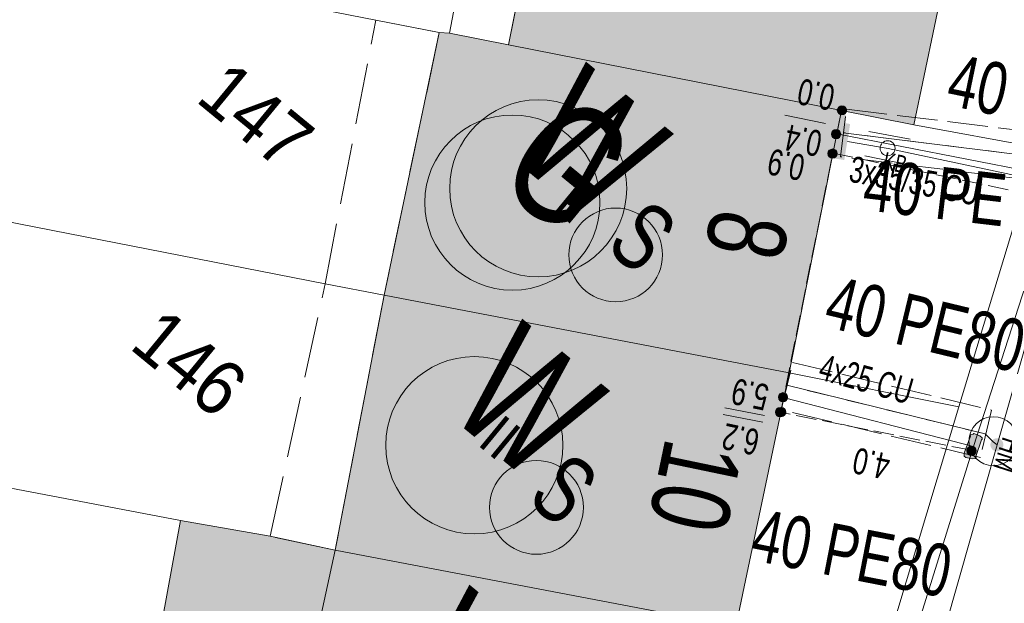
# Model space of a CAD drawing. Header units: metres. Extents: x -740 to 758, y -633 to 854.
# Tile 575 of 656: x 209 to 229, y -325 to -313. Entities that reach past the tile are written whole.
import ezdxf

# ---------------------------------------------------------------- set-up
doc = ezdxf.new("R2010")
doc.units = ezdxf.units.M
doc.header["$MEASUREMENT"] = 0
for name, pattern in [('1248_416', [1.664, 1.248, -0.416]), ('416_125', [0.5408, 0.416, -0.1248]), ('416_416', [0.832, 0.416, -0.416]), ('832_208', [1.04, 0.832, -0.208])]:
    doc.linetypes.add(name, pattern=pattern)
for name, color, linetype in [('Gas.LOVION', 7, 'Continuous'), ('Grundkarte.LOVION', 7, 'Continuous'), ('Grundkarte_Text.LOVION', 7, 'Continuous'), ('Strom.LOVION', 7, 'Continuous'), ('StromBemass.LOVION', 7, 'Continuous'), ('Wasser.LOVION', 7, 'Continuous')]:
    doc.layers.add(name, color=color, linetype=linetype)
doc.styles.add('ERSTELLTER_STIL_1', font='arial.ttf')

msp = doc.modelspace()

# ---------------------------------------------------------------- hatches: boundary and pattern name
at = {"layer": 'Gas.LOVION', "linetype": 'Continuous', "lineweight": 13}
msp.add_hatch(color=7, dxfattribs=at).paths.add_polyline_path([(226.217, -316.108), (226.337, -315.372), (225.962, -315.305), (225.857, -316.054)])
at = {"layer": 'Grundkarte.LOVION', "linetype": 'Continuous', "lineweight": 18}
for points in [[(220.568, -307.749), (219.351, -313.75), (226.162, -315.093), (227.64, -315.392), (228.909, -309.327)], [(217.938, -313.503), (216.808, -318.875), (225.091, -320.459), (226.162, -315.093), (219.351, -313.75), (218.146, -313.513)], [(216.808, -318.875), (215.81, -324.086), (224.002, -325.649), (225.091, -320.459)], [(212.648, -323.479), (211.646, -328.956), (212.852, -329.193), (214.628, -329.521), (221.529, -330.886), (222.884, -331.138), (224.002, -325.649), (215.81, -324.086), (214.482, -323.802)]]:
    msp.add_hatch(color=9, dxfattribs=at).paths.add_polyline_path(points)
at = {"layer": 'Strom.LOVION', "linetype": 'Continuous', "lineweight": 13}
for points in [[(225.967, -316.117), (226.162, -315.093), (225.936, -315.042), (225.74, -316.066)], [(224.866, -321.486), (225.107, -320.472), (224.91, -320.418), (224.64, -321.434)], [(228.794, -321.752), (228.666, -322.105), (228.671, -322.163), (228.704, -322.19), (228.84, -322.221), (228.898, -322.215), (228.911, -322.199), (228.908, -322.17), (229.023, -321.833), (229.037, -321.817), (229.034, -321.788), (228.985, -321.748), (228.863, -321.701), (228.849, -321.717), (228.791, -321.723)]]:
    msp.add_hatch(color=7, dxfattribs=at).paths.add_polyline_path(points)
at = {"layer": 'StromBemass.LOVION', "linetype": 'Continuous', "lineweight": 13}
for points in [[(226.242, -315.153), (226.249, -315.143), (226.254, -315.133), (226.259, -315.122), (226.262, -315.11), (226.263, -315.098), (226.263, -315.087), (226.261, -315.075), (226.259, -315.063), (226.254, -315.052), (226.248, -315.042), (226.241, -315.032), (226.233, -315.024), (226.224, -315.016), (226.214, -315.01), (226.203, -315.005), (226.192, -315.001), (226.18, -314.999), (226.169, -314.999), (226.157, -314.999), (226.145, -315.002), (226.134, -315.005), (226.123, -315.01), (226.113, -315.017), (226.104, -315.024), (226.096, -315.033), (226.089, -315.043), (226.084, -315.053), (226.079, -315.064), (226.076, -315.075), (226.075, -315.087), (226.075, -315.099), (226.076, -315.111), (226.079, -315.122), (226.084, -315.133), (226.09, -315.144), (226.097, -315.153), (226.105, -315.162), (226.114, -315.169), (226.124, -315.175), (226.135, -315.18), (226.146, -315.184), (226.157, -315.186), (226.169, -315.187), (226.181, -315.186), (226.193, -315.184), (226.204, -315.18), (226.215, -315.175), (226.225, -315.169), (226.234, -315.161)], [(226.121, -315.636), (226.128, -315.627), (226.134, -315.616), (226.138, -315.605), (226.141, -315.594), (226.142, -315.582), (226.142, -315.571), (226.141, -315.559), (226.138, -315.548), (226.133, -315.537), (226.128, -315.527), (226.121, -315.517), (226.113, -315.509), (226.104, -315.501), (226.094, -315.495), (226.083, -315.49), (226.072, -315.487), (226.06, -315.484), (226.049, -315.484), (226.037, -315.484), (226.026, -315.487), (226.014, -315.49), (226.004, -315.495), (225.994, -315.502), (225.985, -315.509), (225.977, -315.518), (225.97, -315.527), (225.964, -315.537), (225.96, -315.548), (225.957, -315.56), (225.956, -315.571), (225.956, -315.583), (225.957, -315.595), (225.96, -315.606), (225.965, -315.617), (225.97, -315.627), (225.977, -315.637), (225.985, -315.645), (225.994, -315.653), (226.004, -315.659), (226.015, -315.664), (226.026, -315.667), (226.038, -315.669), (226.049, -315.67), (226.061, -315.669), (226.072, -315.667), (226.084, -315.664), (226.094, -315.659), (226.104, -315.652), (226.113, -315.645)], [(226.122, -315.638), (226.129, -315.629), (226.135, -315.618), (226.139, -315.607), (226.142, -315.596), (226.143, -315.584), (226.143, -315.573), (226.142, -315.561), (226.139, -315.55), (226.135, -315.539), (226.129, -315.529), (226.122, -315.519), (226.114, -315.511), (226.105, -315.503), (226.095, -315.497), (226.084, -315.492), (226.073, -315.489), (226.062, -315.486), (226.05, -315.486), (226.038, -315.486), (226.027, -315.489), (226.016, -315.492), (226.005, -315.497), (225.995, -315.504), (225.986, -315.511), (225.978, -315.52), (225.971, -315.529), (225.966, -315.54), (225.962, -315.55), (225.959, -315.562), (225.957, -315.573), (225.957, -315.585), (225.959, -315.597), (225.962, -315.608), (225.966, -315.619), (225.972, -315.629), (225.979, -315.639), (225.987, -315.647), (225.996, -315.655), (226.006, -315.661), (226.016, -315.666), (226.027, -315.669), (226.039, -315.671), (226.051, -315.672), (226.062, -315.671), (226.074, -315.669), (226.085, -315.666), (226.096, -315.661), (226.105, -315.654), (226.114, -315.647)], [(226.051, -316.037), (226.058, -316.028), (226.064, -316.017), (226.068, -316.006), (226.071, -315.995), (226.073, -315.983), (226.073, -315.971), (226.071, -315.959), (226.068, -315.948), (226.064, -315.937), (226.058, -315.926), (226.051, -315.917), (226.043, -315.908), (226.034, -315.9), (226.024, -315.894), (226.013, -315.889), (226.002, -315.885), (225.99, -315.883), (225.978, -315.883), (225.966, -315.883), (225.955, -315.886), (225.943, -315.889), (225.933, -315.894), (225.923, -315.901), (225.913, -315.908), (225.905, -315.917), (225.898, -315.927), (225.893, -315.937), (225.888, -315.948), (225.885, -315.96), (225.884, -315.971), (225.884, -315.983), (225.886, -315.995), (225.889, -316.007), (225.893, -316.018), (225.899, -316.028), (225.906, -316.038), (225.914, -316.046), (225.923, -316.054), (225.933, -316.06), (225.944, -316.065), (225.955, -316.069), (225.967, -316.071), (225.979, -316.072), (225.991, -316.071), (226.002, -316.069), (226.013, -316.065), (226.024, -316.06), (226.034, -316.053), (226.043, -316.046)], [(225.037, -321.02), (225.044, -321.01), (225.05, -321), (225.054, -320.989), (225.057, -320.977), (225.058, -320.966), (225.058, -320.954), (225.057, -320.942), (225.054, -320.93), (225.049, -320.919), (225.044, -320.909), (225.037, -320.899), (225.029, -320.891), (225.019, -320.883), (225.009, -320.877), (224.998, -320.872), (224.987, -320.868), (224.975, -320.866), (224.964, -320.865), (224.952, -320.866), (224.94, -320.868), (224.929, -320.872), (224.918, -320.877), (224.908, -320.884), (224.899, -320.891), (224.891, -320.9), (224.884, -320.91), (224.878, -320.92), (224.874, -320.931), (224.871, -320.943), (224.869, -320.954), (224.869, -320.966), (224.871, -320.978), (224.874, -320.99), (224.878, -321.001), (224.884, -321.011), (224.891, -321.021), (224.899, -321.029), (224.908, -321.037), (224.919, -321.043), (224.929, -321.048), (224.941, -321.052), (224.952, -321.054), (224.964, -321.055), (224.976, -321.054), (224.988, -321.052), (224.999, -321.048), (225.01, -321.043), (225.02, -321.036), (225.029, -321.029)], [(225.037, -321.02), (225.044, -321.01), (225.05, -321), (225.054, -320.989), (225.057, -320.977), (225.058, -320.966), (225.058, -320.954), (225.057, -320.942), (225.054, -320.93), (225.049, -320.919), (225.044, -320.909), (225.037, -320.899), (225.029, -320.891), (225.019, -320.883), (225.009, -320.877), (224.998, -320.872), (224.987, -320.868), (224.975, -320.866), (224.964, -320.865), (224.952, -320.866), (224.94, -320.868), (224.929, -320.872), (224.918, -320.877), (224.908, -320.884), (224.899, -320.891), (224.891, -320.9), (224.884, -320.91), (224.878, -320.92), (224.874, -320.931), (224.871, -320.943), (224.869, -320.954), (224.869, -320.966), (224.871, -320.978), (224.874, -320.99), (224.878, -321.001), (224.884, -321.011), (224.891, -321.021), (224.899, -321.029), (224.908, -321.037), (224.919, -321.043), (224.929, -321.048), (224.941, -321.052), (224.952, -321.054), (224.964, -321.055), (224.976, -321.054), (224.988, -321.052), (224.999, -321.048), (225.01, -321.043), (225.02, -321.036), (225.029, -321.029)], [(224.978, -321.325), (224.985, -321.315), (224.991, -321.305), (224.995, -321.293), (224.998, -321.282), (225, -321.27), (224.999, -321.258), (224.998, -321.246), (224.995, -321.235), (224.991, -321.224), (224.985, -321.214), (224.978, -321.204), (224.97, -321.195), (224.96, -321.188), (224.95, -321.181), (224.94, -321.176), (224.928, -321.173), (224.917, -321.171), (224.905, -321.17), (224.893, -321.171), (224.881, -321.173), (224.87, -321.177), (224.859, -321.182), (224.849, -321.188), (224.84, -321.196), (224.832, -321.204), (224.825, -321.214), (224.819, -321.224), (224.815, -321.236), (224.812, -321.247), (224.811, -321.259), (224.811, -321.271), (224.812, -321.283), (224.815, -321.294), (224.819, -321.305), (224.825, -321.315), (224.832, -321.325), (224.84, -321.334), (224.85, -321.341), (224.86, -321.348), (224.87, -321.353), (224.882, -321.356), (224.893, -321.358), (224.905, -321.359), (224.917, -321.358), (224.929, -321.356), (224.94, -321.352), (224.951, -321.347), (224.961, -321.341), (224.97, -321.333)], [(225, -321.321), (225.006, -321.311), (225.012, -321.301), (225.016, -321.29), (225.019, -321.279), (225.021, -321.267), (225.021, -321.256), (225.019, -321.244), (225.016, -321.233), (225.012, -321.222), (225.006, -321.212), (224.999, -321.202), (224.991, -321.194), (224.982, -321.186), (224.972, -321.18), (224.962, -321.175), (224.95, -321.171), (224.939, -321.169), (224.927, -321.169), (224.916, -321.169), (224.904, -321.172), (224.893, -321.175), (224.882, -321.18), (224.873, -321.186), (224.864, -321.194), (224.856, -321.203), (224.849, -321.212), (224.843, -321.222), (224.839, -321.233), (224.836, -321.245), (224.835, -321.256), (224.835, -321.268), (224.836, -321.279), (224.839, -321.291), (224.843, -321.302), (224.849, -321.312), (224.856, -321.321), (224.864, -321.33), (224.873, -321.337), (224.883, -321.343), (224.894, -321.348), (224.905, -321.352), (224.916, -321.354), (224.928, -321.355), (224.94, -321.354), (224.951, -321.352), (224.962, -321.348), (224.973, -321.343), (224.983, -321.337), (224.992, -321.329)], [(228.892, -322.116), (228.899, -322.106), (228.904, -322.095), (228.909, -322.084), (228.912, -322.073), (228.913, -322.061), (228.913, -322.049), (228.912, -322.038), (228.909, -322.026), (228.904, -322.015), (228.898, -322.005), (228.891, -321.995), (228.883, -321.987), (228.874, -321.979), (228.864, -321.973), (228.853, -321.968), (228.842, -321.964), (228.83, -321.962), (228.819, -321.961), (228.807, -321.962), (228.795, -321.964), (228.784, -321.968), (228.773, -321.973), (228.763, -321.979), (228.754, -321.987), (228.746, -321.996), (228.739, -322.005), (228.733, -322.016), (228.729, -322.027), (228.726, -322.038), (228.725, -322.05), (228.725, -322.062), (228.726, -322.074), (228.729, -322.085), (228.734, -322.096), (228.739, -322.106), (228.746, -322.116), (228.755, -322.125), (228.764, -322.132), (228.774, -322.138), (228.784, -322.143), (228.796, -322.147), (228.807, -322.149), (228.819, -322.15), (228.831, -322.149), (228.843, -322.147), (228.854, -322.143), (228.865, -322.138), (228.875, -322.132), (228.884, -322.124)]]:
    msp.add_hatch(color=7, dxfattribs=at).paths.add_polyline_path(points)
at = {"layer": 'Wasser.LOVION', "linetype": 'Continuous', "lineweight": 13}
for points in [[(226.155, -315.922), (226.246, -315.189), (225.857, -315.138), (225.782, -315.884)], [(224.946, -321.094), (225.125, -320.352), (224.762, -320.27), (224.583, -321.011)], [(229.439, -322.015), (229.449, -322.002), (229.457, -321.987), (229.463, -321.972), (229.467, -321.955), (229.469, -321.939), (229.469, -321.922), (229.467, -321.906), (229.463, -321.89), (229.457, -321.874), (229.449, -321.86), (229.439, -321.846), (229.427, -321.834), (229.415, -321.823), (229.401, -321.814), (229.385, -321.807), (229.37, -321.802), (229.353, -321.799), (229.336, -321.798), (229.32, -321.799), (229.303, -321.803), (229.288, -321.808), (229.273, -321.815), (229.259, -321.824), (229.246, -321.835), (229.234, -321.847), (229.225, -321.86), (229.217, -321.875), (229.211, -321.89), (229.206, -321.907), (229.204, -321.923), (229.204, -321.94), (229.207, -321.956), (229.211, -321.972), (229.217, -321.988), (229.225, -322.003), (229.235, -322.016), (229.246, -322.028), (229.259, -322.039), (229.273, -322.048), (229.288, -322.055), (229.304, -322.06), (229.321, -322.063), (229.337, -322.064), (229.354, -322.063), (229.37, -322.059), (229.386, -322.054), (229.401, -322.047), (229.415, -322.038), (229.428, -322.027)], [(229.439, -322.015), (229.449, -322.002), (229.457, -321.987), (229.463, -321.972), (229.467, -321.955), (229.469, -321.939), (229.469, -321.922), (229.467, -321.906), (229.463, -321.89), (229.457, -321.874), (229.449, -321.86), (229.439, -321.846), (229.427, -321.834), (229.415, -321.823), (229.401, -321.814), (229.385, -321.807), (229.37, -321.802), (229.353, -321.799), (229.336, -321.798), (229.32, -321.799), (229.303, -321.803), (229.288, -321.808), (229.273, -321.815), (229.259, -321.824), (229.246, -321.835), (229.234, -321.847), (229.225, -321.86), (229.217, -321.875), (229.211, -321.89), (229.206, -321.907), (229.204, -321.923), (229.204, -321.94), (229.207, -321.956), (229.211, -321.972), (229.217, -321.988), (229.225, -322.003), (229.235, -322.016), (229.246, -322.028), (229.259, -322.039), (229.273, -322.048), (229.288, -322.055), (229.304, -322.06), (229.321, -322.063), (229.337, -322.064), (229.354, -322.063), (229.37, -322.059), (229.386, -322.054), (229.401, -322.047), (229.415, -322.038), (229.428, -322.027)]]:
    msp.add_hatch(color=7, dxfattribs=at).paths.add_polyline_path(points)

# ---------------------------------------------------------------- linework, layer by layer
at = {"layer": 'Gas.LOVION', "color": 251, "linetype": 'Continuous', "lineweight": 13}
for points in [[(227.565, -315.68), (226.722, -315.526)], [(227.467, -316.192), (226.638, -316.022)]]:
    msp.add_lwpolyline(points, dxfattribs=at)
at = {"layer": 'Gas.LOVION', "color": 5, "linetype": 'Continuous', "lineweight": 18}
msp.add_lwpolyline([(236.663, -318.205), (236.573, -318.184), (230.687, -316.631), (227.111, -315.873), (226.284, -315.732)], dxfattribs=at)
msp.add_circle((219.432, -316.979), 1.791, dxfattribs=at)
at = {"layer": 'Gas.LOVION', "color": 251, "linetype": 'Continuous', "lineweight": 13}
msp.add_circle((227.103, -315.867), 0.153, dxfattribs=at)
at = {"layer": 'Grundkarte.LOVION', "color": 8, "linetype": 'Continuous', "lineweight": 18}
for points in [[(204.662, -305.284), (205.687, -304.889), (210.029, -305.765), (219.304, -307.518), (220.568, -307.749), (228.909, -309.327), (231.858, -309.867), (230.168, -315.854), (227.64, -315.392), (226.162, -315.093), (219.351, -313.75), (218.146, -313.513), (217.938, -313.503), (216.642, -313.246), (202.722, -310.528)], [(220.568, -307.749), (228.909, -309.327), (227.64, -315.392), (226.162, -315.093), (219.351, -313.75)], [(219.351, -313.75), (226.162, -315.093), (227.64, -315.392), (230.168, -315.854), (228.558, -321.155), (225.091, -320.459), (216.808, -318.875), (215.603, -318.638), (200.808, -315.74), (202.722, -310.528), (216.642, -313.246), (217.938, -313.503), (218.146, -313.513)], [(217.938, -313.503), (218.146, -313.513), (219.351, -313.75), (226.162, -315.093), (225.091, -320.459), (216.808, -318.875)], [(199.176, -320.215), (200.808, -315.74), (215.603, -318.638), (216.808, -318.875), (225.091, -320.459), (228.558, -321.155), (227.042, -326.209), (224.002, -325.649), (215.81, -324.086), (214.482, -323.802), (212.648, -323.479), (198.914, -320.861)], [(216.808, -318.875), (225.091, -320.459), (224.002, -325.649), (215.81, -324.086)], [(198.914, -320.861), (212.648, -323.479), (214.482, -323.802), (215.81, -324.086), (224.002, -325.649), (227.042, -326.209), (225.567, -331.673), (222.884, -331.138), (221.529, -330.886), (214.628, -329.521), (212.852, -329.193), (211.646, -328.956), (196.974, -326.105)], [(212.648, -323.479), (214.482, -323.802), (215.81, -324.086), (224.002, -325.649), (222.884, -331.138), (221.529, -330.886), (214.628, -329.521), (212.852, -329.193), (211.646, -328.956)]]:
    msp.add_lwpolyline(points, close=True, dxfattribs=at)
at = {"layer": 'Grundkarte.LOVION', "color": 8, "linetype": '1248_416', "lineweight": 18}
for points in [[(219.351, -313.75), (218.146, -313.513), (219.304, -307.518), (220.568, -307.749)], [(216.808, -318.875), (215.603, -318.638), (216.642, -313.246), (217.938, -313.503)], [(215.81, -324.086), (214.482, -323.802), (215.603, -318.638), (216.808, -318.875)]]:
    msp.add_lwpolyline(points, close=True, dxfattribs=at)
at = {"layer": 'Grundkarte.LOVION', "color": 253, "linetype": 'Continuous', "lineweight": 18}
msp.add_lwpolyline([(231.858, -309.867), (230.168, -315.854), (228.558, -321.155), (227.042, -326.209), (225.567, -331.673), (224.327, -336.524), (223.157, -341.485), (222.323, -346.562), (221.478, -351.521), (220.714, -356.709), (219.399, -365.32), (218.307, -374.707), (218.112, -380.578), (218.213, -386.746), (218.49, -392.305), (219.193, -397.674)], dxfattribs=at)
at = {"layer": 'Grundkarte.LOVION', "color": 8, "linetype": 'Continuous', "lineweight": 18}
msp.add_lwpolyline([(219.193, -397.674), (218.49, -392.305), (218.213, -386.746), (218.112, -380.578), (218.307, -374.707), (219.399, -365.32), (220.714, -356.709), (221.478, -351.521), (222.323, -346.562), (223.157, -341.485), (224.327, -336.524), (225.567, -331.673), (227.042, -326.209), (228.558, -321.155), (230.168, -315.854), (231.858, -309.867)], dxfattribs=at)
msp.add_lwpolyline([(219.193, -397.674), (218.49, -392.305), (218.213, -386.746), (218.112, -380.578), (218.307, -374.707), (219.399, -365.32), (220.714, -356.709), (221.478, -351.521), (222.323, -346.562), (223.157, -341.485), (224.327, -336.524), (225.567, -331.673), (227.042, -326.209), (228.558, -321.155), (230.168, -315.854), (231.858, -309.867)], dxfattribs=at)
at = {"layer": 'Grundkarte.LOVION', "color": 251, "linetype": 'Continuous', "lineweight": 13}
msp.add_lwpolyline([(211.646, -328.956), (212.648, -323.479), (214.482, -323.802), (215.81, -324.086), (214.628, -329.521), (212.852, -329.193)], close=True, dxfattribs=at)
at = {"layer": 'Strom.LOVION', "color": 150, "linetype": 'Continuous', "lineweight": 18}
msp.add_lwpolyline([(206.553, -295.154), (210.199, -294.354), (212.838, -293.83), (216.136, -293.257), (219.53, -293.058), (223.5, -293.305), (226.17, -293.561), (228.709, -294.436), (230.532, -295.396), (231.848, -296.612), (232.625, -297.762), (233.36, -299.228), (234.025, -301.039), (233.512, -304.71), (233.423, -305.014), (230.492, -316.902), (228.859, -321.967), (225.901, -331.463), (224.494, -337.172), (222.557, -347.292), (222.518, -352.188)], dxfattribs=at)
at = {"layer": 'Strom.LOVION', "color": 5, "linetype": 'Continuous', "lineweight": 18}
for points in [[(230.492, -316.902), (230.054, -316.353), (226.062, -315.576)], [(228.859, -321.967), (224.993, -320.971)]]:
    msp.add_lwpolyline(points, dxfattribs=at)
at = {"layer": 'Strom.LOVION', "color": 7, "linetype": 'Continuous', "lineweight": 13}
msp.add_lwpolyline([(228.794, -321.752), (228.791, -321.723), (228.849, -321.717), (228.863, -321.701), (228.985, -321.748), (229.034, -321.788), (229.037, -321.817), (229.023, -321.833), (228.908, -322.17), (228.911, -322.199), (228.898, -322.215), (228.84, -322.221), (228.704, -322.19), (228.671, -322.163), (228.666, -322.105)], close=True, dxfattribs=at)
at = {"layer": 'Strom.LOVION', "color": 1, "linetype": 'Continuous', "lineweight": 18}
for centre, radius in [((221.544, -318.048), 0.958), ((219.924, -323.211), 0.959)]:
    msp.add_circle(centre, radius, dxfattribs=at)
at = {"layer": 'StromBemass.LOVION', "color": 7, "linetype": '416_125', "lineweight": 13}
for points in [[(226.162, -315.093), (226.062, -315.576), (224.918, -321.259)], [(225.982, -315.968), (229.889, -316.783), (230.492, -316.902)], [(228.822, -322.045), (224.934, -321.272)]]:
    msp.add_lwpolyline(points, dxfattribs=at)
at = {"layer": 'StromBemass.LOVION', "color": 7, "linetype": 'Continuous', "lineweight": 13}
for points in [[(225.834, -315.362), (225.005, -315.192)], [(224.586, -321.336), (223.772, -321.179)], [(224.555, -321.472), (223.741, -321.315)]]:
    msp.add_lwpolyline(points, dxfattribs=at)
for centre, radius in [((226.169, -315.093), 0.0942), ((226.049, -315.577), 0.0933), ((226.05, -315.579), 0.0932), ((225.978, -315.977), 0.0946), ((224.964, -320.96), 0.0947), ((224.964, -320.96), 0.0947), ((224.905, -321.265), 0.0947), ((224.928, -321.262), 0.0932), ((228.819, -322.056), 0.0944)]:
    msp.add_circle(centre, radius, dxfattribs=at)
at = {"layer": 'Wasser.LOVION', "color": 150, "linetype": 'Continuous', "lineweight": 18}
for points in [[(224.359, -340.023), (224.838, -338.129), (225.993, -333.612), (226.034, -333.431), (227.627, -327.955), (228.012, -326.602), (229.344, -321.935), (229.916, -319.928), (230.099, -319.378), (231.065, -316.269), (232.049, -312.124)], [(231.065, -316.269), (230.959, -316.235), (230.366, -316.071), (226.192, -315.549)], [(229.344, -321.935), (229.263, -321.869), (229.1, -321.708), (225.042, -320.715)]]:
    msp.add_lwpolyline(points, dxfattribs=at)
at = {"layer": 'Wasser.LOVION', "color": 7, "linetype": '832_208', "lineweight": 13}
for points in [[(226.137, -316.042), (226.264, -315.069), (230.422, -315.578), (230.295, -316.551)], [(228.999, -322.19), (224.928, -321.214), (225.159, -320.246), (229.23, -321.222)]]:
    msp.add_lwpolyline(points, close=True, dxfattribs=at)
at = {"layer": 'Wasser.LOVION', "color": 252, "linetype": '416_416', "lineweight": 18}
for points in [[(230.366, -316.071), (226.192, -315.549)], [(229.1, -321.708), (225.042, -320.715)]]:
    msp.add_lwpolyline(points, dxfattribs=at)
at = {"layer": 'Wasser.LOVION', "color": 94, "linetype": 'Continuous', "lineweight": 18}
for centre, radius in [((219.96, -316.688), 1.81), ((218.654, -321.941), 1.812)]:
    msp.add_circle(centre, radius, dxfattribs=at)
at = {"layer": 'Wasser.LOVION', "color": 7, "linetype": 'Continuous', "lineweight": 13}
msp.add_circle((229.265, -321.858), 0.5, dxfattribs=at)

# ---------------------------------------------------------------- texts
at = {"layer": 'Gas.LOVION', "color": 5, "linetype": 'Continuous', "lineweight": 18, "attachment_point": 7, "style": 'ERSTELLTER_STIL_1'}
for s, insert, char_height, rotation in [('{\\A1;\\W0.71557x;40 ST}', (228.263, -314.99), 1.06709, 348.2467), ('{\\A1;\\W0.71563x;G}', (219.006, -316.567), 2.4898, 320.5847), ('{\\A1;\\W0.71559x;KB}', (226.989, -316.288), 0.3557, 348.2408)]:
    msp.add_mtext(s, dxfattribs=dict(at, insert=insert, char_height=char_height, rotation=rotation))
at = {"layer": 'Grundkarte_Text.LOVION', "color": 7, "linetype": 'Continuous', "lineweight": 13, "attachment_point": 7, "style": 'ERSTELLTER_STIL_1'}
for s, insert, char_height, rotation in [('{\\A1;\\W0.89448x;147}', (212.93, -314.89), 1.12434, 320.5841), ('{\\A1;\\W0.89460x;II}', (220.232, -317.098), 0.83072, 320.5836), ('{\\A1;\\W0.89448x;146}', (211.566, -319.956), 1.12434, 320.5841), ('{\\A1;\\W0.89451x;II}', (218.693, -321.918), 0.83072, 320.5836)]:
    msp.add_mtext(s, dxfattribs=dict(at, insert=insert, char_height=char_height, rotation=rotation))
at = {"layer": 'Grundkarte_Text.LOVION', "color": 8, "linetype": 'Continuous', "lineweight": 18, "char_height": 1.6008, "attachment_point": 7, "style": 'ERSTELLTER_STIL_1'}
for s, insert, rotation in [('{\\A1;\\W0.71559x;8}', (223.509, -317.049), 258.6902), ('{\\A1;\\W0.71559x;10}', (222.549, -321.741), 258.2527)]:
    msp.add_mtext(s, dxfattribs=dict(at, insert=insert, rotation=rotation))
at = {"layer": 'Strom.LOVION', "color": 5, "linetype": 'Continuous', "lineweight": 18, "attachment_point": 7, "style": 'ERSTELLTER_STIL_1'}
for s, insert, char_height, rotation in [('{\\A1;\\W0.67980x;3x35/35 CU }', (226.286, -316.552), 0.53355, 349.2412), ('{\\A1;\\W0.66788x;4x25 CU }', (225.659, -320.59), 0.53354, 344.2448)]:
    msp.add_mtext(s, dxfattribs=dict(at, insert=insert, char_height=char_height, rotation=rotation))
at = {"layer": 'Strom.LOVION', "color": 1, "linetype": 'Continuous', "lineweight": 18, "attachment_point": 7, "style": 'ERSTELLTER_STIL_1'}
for s, insert, char_height, rotation in [('{\\A1;\\W0.71559x;S}', (221.294, -317.927), 1.37445, 320.5829), ('{\\A1;\\W0.71556x;S}', (219.686, -323.094), 1.37442, 320.5841)]:
    msp.add_mtext(s, dxfattribs=dict(at, insert=insert, char_height=char_height, rotation=rotation))
at = {"layer": 'Strom.LOVION', "color": 7, "linetype": 'Continuous', "lineweight": 13, "insert": (229.463, -321.748), "char_height": 0.44457, "attachment_point": 7, "rotation": 252.2405, "style": 'ERSTELLTER_STIL_1'}
msp.add_mtext('{\\A1;\\W0.71570x;HM}', dxfattribs=at)
at = {"layer": 'StromBemass.LOVION', "color": 7, "linetype": 'Continuous', "lineweight": 13, "attachment_point": 7, "style": 'ERSTELLTER_STIL_1'}
for s, insert, char_height, rotation in [('{\\A1;\\W0.71558x;0.0}', (226.059, -314.576), 0.53353, 168.2491), ('{\\A1;\\W0.71560x;0.4}', (225.797, -315.518), 0.53356, 168.2442), ('{\\A1;\\W0.71564x;0.9}', (225.447, -316.011), 0.53354, 168.2436), ('{\\A1;\\W0.71560x;5.9}', (224.709, -320.708), 0.53356, 168.2442), ('{\\A1;\\W0.71560x;6.2}', (224.517, -321.628), 0.53356, 168.2442), ('{\\A1;\\W0.71552x;4.0}', (227.188, -322.123), 0.53356, 168.2442)]:
    msp.add_mtext(s, dxfattribs=dict(at, insert=insert, char_height=char_height, rotation=rotation))
at = {"layer": 'Wasser.LOVION', "color": 94, "linetype": 'Continuous', "lineweight": 18, "attachment_point": 7, "style": 'ERSTELLTER_STIL_1'}
for s, insert, char_height, rotation in [('{\\A1;\\W0.71562x;W}', (219.347, -316.012), 2.48983, 320.5838), ('{\\A1;\\W0.71562x;W}', (218.043, -321.268), 2.48983, 320.5838), ('{\\A1;\\W0.71561x;W}', (216.964, -326.708), 2.48985, 320.5841)]:
    msp.add_mtext(s, dxfattribs=dict(at, insert=insert, char_height=char_height, rotation=rotation))
at = {"layer": 'Wasser.LOVION', "color": 150, "linetype": 'Continuous', "lineweight": 18, "attachment_point": 7, "style": 'ERSTELLTER_STIL_1'}
for s, insert, char_height, rotation in [('{\\A1;\\W0.71556x;40 PE}', (226.565, -317.14), 1.06711, 353.2432), ('{\\A1;\\W0.71557x;40 PE80}', (225.76, -319.517), 1.0671, 346.4274), ('{\\A1;\\W0.71558x;40 PE80}', (224.26, -324.294), 1.06709, 348.9819)]:
    msp.add_mtext(s, dxfattribs=dict(at, insert=insert, char_height=char_height, rotation=rotation))

doc.saveas('drawing.dxf')
